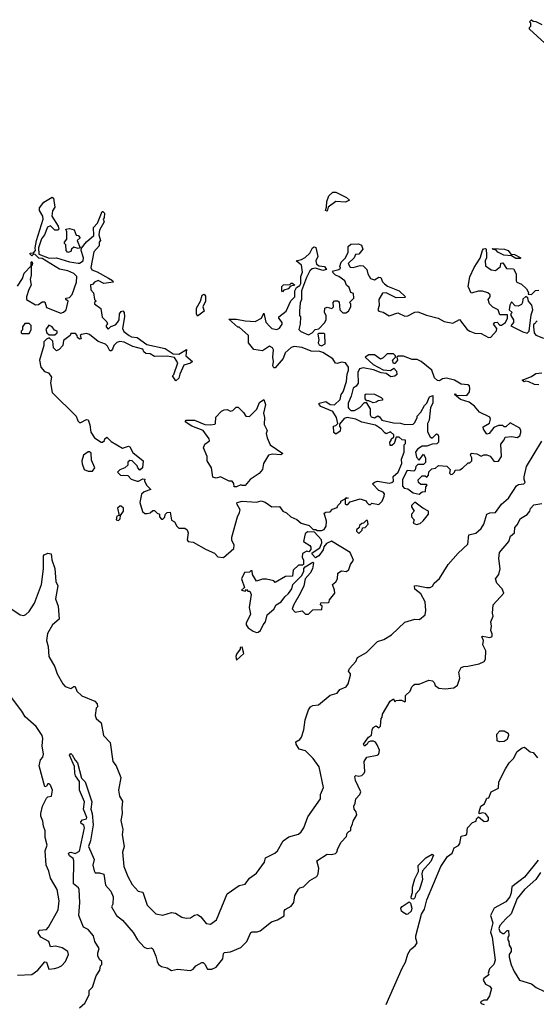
# Model space of a CAD drawing. Extents: x 2210602 to 2357277, y 510288 to 673808.
# Tile 287 of 464: x 2303980 to 2307568, y 588408 to 595250. Entities that reach past the tile are written whole.
import ezdxf

# ---------------------------------------------------------------- set-up
doc = ezdxf.new("R2010")
doc.units = 0

msp = doc.modelspace()

# ---------------------------------------------------------------- linework, layer by layer
at = {"layer": '0CON05XD'}
for points in [[(2307627.7, 595087.7), (2307520, 595185), (2307520, 595195), (2307530, 595205), (2307530, 595225), (2307520, 595235), (2307535, 595250), (2307545, 595240), (2307565, 595237.5), (2307605, 595217.5)], [(2306115, 593920), (2306102.5, 593925), (2306111.7, 593948.3), (2306113, 593987), (2306127.5, 594025), (2306155, 594052.5), (2306175, 594052.5), (2306250, 594015), (2306270, 593995), (2306243, 593983), (2306175, 593987.5), (2306121.7, 593948.3), (2306115, 593920)], [(2303965, 593397.5), (2303998.3, 593451.7), (2304011.7, 593488.3), (2304060, 593540), (2304060, 593565), (2304065, 593570), (2304070, 593555), (2304065, 593540), (2304060, 593540), (2304060, 593475), (2304052.5, 593445), (2304060, 593405), (2304042.5, 593375), (2304027.5, 593325), (2304027.5, 593305), (2304089.3, 593269.3), (2304109.5, 593270.5), (2304135, 593290), (2304155, 593290), (2304165, 593250), (2304265, 593210), (2304285, 593217.5), (2304302.5, 593235), (2304317.5, 593295), (2304300, 593305), (2304300, 593315), (2304325, 593320), (2304345, 593340), (2304373.3, 593425), (2304376.1, 593466.1), (2304356.2, 593486.2), (2304315, 593503.8), (2304256.4, 593516.4), (2304135, 593590), (2304113, 593593), (2304088.3, 593618.3), (2304075, 593620), (2304065, 593610), (2304051.7, 593621.7), (2304051.7, 593628.3), (2304075, 593630), (2304090, 593645), (2304087.5, 593665), (2304096.7, 593715), (2304144, 593865), (2304140, 593885), (2304116.7, 593925), (2304118.3, 593941.7), (2304147, 593983), (2304205, 594016.7), (2304215, 594010), (2304223.6, 593946.4), (2304208.3, 593921.7), (2304202.5, 593885), (2304247.5, 593815), (2304252.5, 593795), (2304245, 593787.5), (2304225, 593787.5), (2304195, 593816.7), (2304172.7, 593807.3), (2304151.2, 593755), (2304132.3, 593727.7), (2304110, 593665), (2304111.7, 593621.7), (2304183.6, 593593.6), (2304235, 593596.2), (2304325, 593566.7), (2304385, 593557.5), (2304395, 593557.5), (2304420, 593575), (2304423.3, 593595), (2304407.5, 593645), (2304408.3, 593661.7), (2304443.6, 593706.4), (2304495, 593750), (2304493.3, 593805), (2304520, 593835), (2304553, 593917), (2304558.3, 593918.3), (2304570, 593905), (2304567, 593873), (2304560, 593865), (2304567.5, 593845), (2304533, 593787), (2304530, 593755), (2304540, 593715), (2304532.5, 593705), (2304531.7, 593678.3), (2304494.1, 593635.9), (2304473, 593527), (2304481.7, 593511.7), (2304518.8, 593498.8), (2304597.5, 593455), (2304625, 593437.5), (2304630, 593425), (2304565, 593417.5), (2304525, 593436.7), (2304500, 593425), (2304485, 593410), (2304471.7, 593408.3), (2304473, 593373), (2304491.7, 593351.7), (2304500, 593305), (2304510, 593295), (2304500, 593285), (2304500, 593275), (2304543.6, 593243.6), (2304553, 593183), (2304585, 593150), (2304590, 593135), (2304580, 593125), (2304580, 593115), (2304595, 593100), (2304611.7, 593118.3), (2304645, 593130), (2304660, 593145), (2304670, 593165), (2304672.5, 593205), (2304685, 593222.5), (2304696.7, 593226.7), (2304706.4, 593216.4), (2304706.7, 593185), (2304693.3, 593105), (2304703.6, 593083.6), (2304740, 593055), (2304757, 593047), (2304795, 593042.5), (2304863.8, 592993.8), (2304990, 592965), (2305045, 592927.5), (2305085, 592926.7), (2305138.3, 592958.3), (2305133.9, 592913.9), (2305180, 592875), (2305165.9, 592864.1), (2305120.5, 592849.5), (2305093, 592787), (2305085, 592760), (2305065, 592740), (2305040, 592775), (2305050, 592785), (2305078.8, 592865), (2305055, 592902.5), (2305003, 592913), (2304915, 592910), (2304887, 592927), (2304855, 592930), (2304841.7, 592941.7), (2304835, 592960), (2304765, 592978.8), (2304705, 593008.8), (2304675, 593013.8), (2304655, 593006.7), (2304633.9, 592986.1), (2304625, 592960), (2304615, 592950), (2304605, 592950), (2304590.7, 592980.7), (2304576.2, 592996.2), (2304523.9, 593013.9), (2304465, 593063.3), (2304445, 593068.8), (2304408.3, 593061.7), (2304400, 593055), (2304407.5, 593032.5), (2304395, 593030), (2304381.7, 593041.7), (2304380, 593055), (2304368.3, 593068.3), (2304335, 593070), (2304330, 593055), (2304285, 593020), (2304280, 592985), (2304255, 592957.5), (2304235, 592950), (2304215, 592970), (2304210, 593015), (2304185, 593040), (2304165, 593030), (2304148.3, 593011.7), (2304147.5, 592985), (2304117.5, 592885), (2304127.5, 592835), (2304152.5, 592805), (2304180, 592795), (2304200, 592765), (2304193.6, 592726.4), (2304205, 592660), (2304372.5, 592495), (2304383.3, 592463.3), (2304395, 592450), (2304405, 592450), (2304445, 592472.5), (2304455, 592470), (2304466.7, 592435), (2304473.6, 592383.6), (2304500, 592345), (2304545, 592313.3), (2304555, 592313.3), (2304570, 592325), (2304571.7, 592338.3), (2304585, 592350), (2304615, 592320), (2304693.6, 592273.6), (2304735, 592287.5), (2304745, 592282.5), (2304765, 592242.5), (2304836.7, 592185), (2304832.5, 592135), (2304815, 592120), (2304800, 592135), (2304795, 592150), (2304760, 592185), (2304745, 592187.5), (2304730, 592175), (2304730, 592155), (2304710, 592135), (2304675, 592122.5), (2304660, 592105), (2304680, 592085), (2304731.7, 592081.7), (2304755, 592057.5), (2304795, 592042.5), (2304805, 592042.5), (2304835, 592060), (2304848.3, 592058.3), (2304847.5, 592045), (2304860, 592015), (2304890, 591985), (2304845, 591970), (2304826.1, 591953.9), (2304813.3, 591895), (2304831.7, 591831.7), (2304848.3, 591818.3), (2304865, 591817.5), (2304887, 591823), (2304905, 591840), (2304915, 591840), (2304935, 591820), (2304950, 591815), (2304950, 591795), (2304965, 591780), (2304975, 591780), (2304985, 591790), (2304992.5, 591815), (2305003.6, 591826.4), (2305025, 591827.5), (2305033, 591773), (2305055, 591760), (2305070.7, 591730.7), (2305085, 591717.5), (2305126.4, 591716.4), (2305142.5, 591705), (2305150, 591685), (2305143.3, 591635), (2305150, 591625), (2305185, 591620), (2305275, 591567.5), (2305333.6, 591543.6), (2305356.4, 591516.4), (2305395, 591513.8), (2305466.7, 591575), (2305469.3, 591599.3), (2305453.9, 591633.9), (2305453.3, 591655), (2305492.5, 591795)], [(2304315, 593632.5), (2304302.5, 593645), (2304300, 593685), (2304290, 593695), (2304290, 593705), (2304307.5, 593725), (2304307.5, 593775), (2304300, 593795), (2304325, 593800), (2304359.3, 593789.3), (2304371.7, 593751.7), (2304385, 593750), (2304400, 593735), (2304380, 593715), (2304400, 593665), (2304385, 593660), (2304355, 593670), (2304340, 593655), (2304335, 593640), (2304315, 593632.5)], [(2305492.5, 591795), (2305507.5, 591825), (2305510, 591845), (2305487.5, 591885), (2305490, 591895), (2305525, 591903.8), (2305625, 591896.2), (2305656.1, 591906.1), (2305685, 591896.7), (2305730, 591865), (2305785, 591867.5), (2305807.5, 591835), (2305833.6, 591823.6), (2305862.5, 591795), (2305905, 591776.7), (2305935, 591752.5), (2305990, 591735), (2306018.3, 591708.3), (2306037, 591707), (2306045, 591700), (2306075, 591700), (2306095, 591707.5), (2306109.3, 591730.7), (2306110, 591765), (2306095, 591820), (2306105, 591827.5), (2306135, 591830), (2306151.7, 591848.3), (2306185, 591860), (2306190, 591875), (2306210, 591895), (2306210, 591905), (2306240, 591920), (2306245, 591930), (2306260, 591925), (2306240, 591920), (2306240, 591885), (2306245, 591880), (2306258.3, 591881.7), (2306275, 591900), (2306345, 591920), (2306387, 591907), (2306390, 591895), (2306405, 591880), (2306415, 591880), (2306425, 591890), (2306475, 591880), (2306496.1, 591903.9), (2306511.7, 591938.3), (2306512.5, 591955), (2306505, 591967.5), (2306475, 591977.5), (2306430, 592025), (2306443, 592037), (2306465, 592042.5), (2306545, 592030), (2306565, 592033.3), (2306575, 592042.5), (2306572.5, 592075), (2306607.5, 592105), (2306633.3, 592165), (2306632.5, 592195), (2306650, 592245), (2306650, 592295), (2306660, 592305), (2306658.3, 592328.3), (2306635, 592330), (2306615, 592350), (2306595, 592350), (2306580, 592305), (2306565, 592290), (2306551.7, 592291.7), (2306550, 592315), (2306560, 592325), (2306560, 592335), (2306578.3, 592351.7), (2306577.5, 592365), (2306555, 592386.7), (2306525, 592372.5), (2306515, 592380), (2306492.5, 592405), (2306451.7, 592431.7), (2306355, 592453.3), (2306315, 592473.3), (2306255, 592486.2), (2306232.3, 592477.7), (2306201.7, 592438.3), (2306200, 592425), (2306207.5, 592415), (2306205, 592390), (2306175, 592370), (2306161.7, 592381.7), (2306160, 592425), (2306175, 592430), (2306190, 592445), (2306180, 592485), (2306155, 592527.5), (2306071.7, 592561.7), (2306060, 592575), (2306060, 592585), (2306105, 592596.7), (2306135, 592576.7), (2306165, 592573.3), (2306205, 592610), (2306212.5, 592645), (2306225.9, 592664.1), (2306250, 592735), (2306254.3, 592785.7), (2306263.8, 592815), (2306263.3, 592835), (2306242.5, 592865), (2306215, 592871.2), (2306185, 592860), (2306173, 592863), (2306155, 592892.5), (2306085, 592936.7), (2306063.6, 592943.6), (2306005, 592946.7), (2305942.3, 592972.3), (2305885, 592980), (2305865, 592972.5), (2305822.5, 592935), (2305810, 592895), (2305755, 592830), (2305745, 592830), (2305737.5, 592845), (2305743.3, 592875), (2305737.5, 592905), (2305742.5, 592955), (2305735, 592970), (2305715, 592982.5), (2305665, 592950), (2305605, 592957.5), (2305570, 593005), (2305570, 593055), (2305503, 593113), (2305493.9, 593113.9), (2305431.7, 593168.3), (2305485, 593170), (2305545, 593157.5), (2305615, 593152.5), (2305660, 593175), (2305675, 593210), (2305688.3, 593148.3), (2305717, 593117), (2305730, 593105), (2305765, 593097.5), (2305785, 593107.5), (2305802.5, 593135), (2305802.5, 593145), (2305780, 593175), (2305780, 593185), (2305830, 593225), (2305863.3, 593296.7), (2305890, 593325), (2305890, 593365), (2305901.7, 593388.3), (2305926.4, 593403.6), (2305933, 593417), (2305932.5, 593465), (2305943.3, 593495), (2305937.5, 593545), (2305900, 593575), (2305937, 593583), (2305963, 593597), (2305995, 593627.5), (2306013.3, 593665), (2306025, 593672.5), (2306037, 593667), (2306050, 593605), (2306036.4, 593573.6), (2306041.7, 593551.7), (2306060.7, 593540.7), (2306096.1, 593536.1), (2306110, 593515), (2306085, 593506.7), (2306035, 593523.3), (2306010.5, 593519.5), (2305995.9, 593504.1), (2305972, 593458), (2305936.7, 593365), (2305937.5, 593305), (2305927, 593283), (2305922.5, 593225), (2305922.5, 593195), (2305930, 593185), (2305926.7, 593135), (2305918.3, 593098.3), (2305933, 593083), (2305985, 593060), (2306010, 593075), (2306031.7, 593098.3), (2306058.3, 593101.7), (2306096.4, 593143.6), (2306107.5, 593165), (2306107.5, 593195), (2306097.5, 593215), (2306100, 593245), (2306115, 593252.5), (2306147, 593243), (2306160, 593255), (2306157.5, 593285), (2306165, 593297.5), (2306187, 593297), (2306198.3, 593288.3), (2306202.5, 593235), (2306225, 593213.8), (2306245, 593213.8), (2306262.5, 593225), (2306280, 593255), (2306280, 593275), (2306270, 593285), (2306300, 593315), (2306298.3, 593348.3), (2306280, 593355), (2306268.3, 593388.3), (2306250, 593405), (2306237.5, 593435), (2306196.1, 593466.1), (2306172.5, 593475), (2306152.5, 593495), (2306160, 593505), (2306196.4, 593513.6), (2306207, 593523), (2306203.3, 593535), (2306213.3, 593565), (2306242.5, 593595), (2306260, 593635), (2306260, 593675), (2306280.7, 593689.3), (2306333, 593693), (2306353, 593683), (2306362.5, 593655), (2306335, 593620), (2306311.7, 593618.3), (2306302.5, 593595), (2306260, 593555), (2306275, 593530), (2306295, 593527.5), (2306345, 593542.5), (2306365, 593540), (2306390, 593515), (2306397.5, 593485), (2306415, 593452.5), (2306445, 593443.3), (2306475, 593460), (2306488.3, 593458.3), (2306499.3, 593429.3), (2306512.5, 593415), (2306535, 593398.8), (2306615, 593366.2), (2306660, 593325), (2306655, 593320), (2306595, 593317.5), (2306525, 593351.2), (2306499.3, 593350.7), (2306474, 593305), (2306476.7, 593265), (2306467.5, 593235), (2306473.6, 593223.6), (2306505, 593216.7), (2306545, 593191.2), (2306605, 593213.3), (2306655, 593188.8), (2306675, 593191.2), (2306725, 593217.5), (2306745, 593220), (2306805, 593196.7), (2306886.4, 593176.4), (2306927.5, 593152.5), (2306988.3, 593141.7), (2307035, 593167.5), (2307088, 593098), (2307105, 593086.2), (2307141.7, 593071.7), (2307185, 593068.8), (2307235, 593041.2), (2307252.5, 593045), (2307291.7, 593088.3), (2307292.5, 593105), (2307270, 593135), (2307280, 593145), (2307295, 593147.5), (2307315, 593127.5), (2307325, 593127.5), (2307352.5, 593145), (2307367.5, 593175), (2307368.3, 593198.3), (2307315, 593200), (2307302.5, 593235), (2307265, 593253.3), (2307242.5, 593275), (2307232.5, 593305), (2307247.5, 593325), (2307248.3, 593338.3), (2307231.7, 593351.7), (2307195, 593362.5), (2307165, 593363.3), (2307115, 593350), (2307093.8, 593395), (2307106.2, 593463.8), (2307135, 593527.5), (2307178, 593592), (2307193, 593647), (2307201.7, 593658.3), (2307215, 593660), (2307220, 593655), (2307222.5, 593615), (2307222.5, 593595), (2307212.5, 593575), (2307215, 593540), (2307255, 593512.5), (2307285, 593507.5), (2307320, 593535), (2307321.7, 593558.3), (2307335, 593560), (2307361.7, 593521.7), (2307408.3, 593518.3), (2307427.5, 593485), (2307427.5, 593435), (2307432.5, 593425), (2307465, 593412.5), (2307499.3, 593379.3), (2307512.5, 593355), (2307511.7, 593341.7), (2307535, 593340), (2307561.7, 593368.3), (2307585, 593370)], [(2307455, 593590), (2307425, 593590), (2307395, 593610), (2307343, 593613), (2307300, 593635), (2307288.3, 593648.3), (2307260, 593655), (2307265, 593660), (2307346.4, 593656.4), (2307372.5, 593645), (2307391.7, 593621.7), (2307415, 593617.5), (2307460, 593595), (2307455, 593590)], [(2305805, 593360), (2305800, 593365), (2305800, 593395), (2305811.7, 593408.3), (2305855, 593410), (2305865, 593420), (2305875, 593420), (2305890, 593405), (2305861.7, 593398.3), (2305845, 593380), (2305815, 593370), (2305805, 593360)], [(2305215, 593190), (2305207.5, 593205), (2305207.5, 593245), (2305236, 593294), (2305247.5, 593335), (2305261.7, 593341.7), (2305269.3, 593329.3), (2305271.2, 593295), (2305252.5, 593255), (2305260, 593225), (2305215, 593190)], [(2307505, 593072.5), (2307517.5, 593085), (2307531.7, 593198.3), (2307543.3, 593235), (2307537, 593267), (2307513, 593293), (2307508.3, 593318.3), (2307495, 593327.5), (2307473, 593307), (2307472.5, 593285), (2307465, 593270), (2307441.7, 593258.3), (2307421.7, 593261.7), (2307395, 593290), (2307383, 593267), (2307380, 593235), (2307400, 593215), (2307390, 593205), (2307390, 593195), (2307410, 593165), (2307410, 593145), (2307391.7, 593121.7), (2307475, 593080), (2307505, 593072.5)], [(2304045, 593070), (2304060, 593095), (2304060, 593125), (2304045, 593140), (2304015, 593140), (2304000, 593115), (2304000, 593095), (2303990, 593085), (2303990, 593075), (2303995, 593070), (2304045, 593070)], [(2307573.6, 593156.4), (2307555, 593137.5), (2307548.3, 593131.7), (2307547.5, 593115), (2307552.5, 593075), (2307565, 593057.5), (2307618, 593038)], [(2304225, 593060), (2304240, 593075), (2304240, 593085), (2304221.7, 593091.7), (2304206.4, 593116.4), (2304181.7, 593128.3), (2304162.5, 593097.5), (2304167.5, 593075), (2304185, 593060), (2304225, 593060)], [(2306075, 592983.3), (2306101.7, 592998.3), (2306100, 593065), (2306095, 593070), (2306055, 593070), (2306050, 593065), (2306056.7, 593025), (2306053.8, 593003.8), (2306060.7, 592990.7), (2306075, 592983.3)], [(2306755, 591953.3), (2306775, 591970), (2306798.3, 591971.7), (2306800, 592005), (2306810, 592015), (2306805, 592020), (2306765, 592020), (2306750, 592035), (2306748.3, 592051.7), (2306775, 592080), (2306795, 592080), (2306808.3, 592071.7), (2306820, 592085), (2306821.7, 592108.3), (2306841.7, 592128.3), (2306866.7, 592133.3), (2306888.3, 592151.7), (2306946.4, 592146.4), (2306970, 592125), (2306965, 592100), (2306975, 592090), (2306985, 592092.5), (2307000, 592105), (2307005, 592120), (2307037, 592123), (2307055, 592132.5), (2307095, 592170), (2307105, 592170), (2307120, 592185), (2307120, 592205), (2307110, 592225), (2307115, 592237.5), (2307155, 592232.5), (2307185, 592217.5), (2307203.6, 592226.4), (2307225, 592226.7), (2307246.4, 592216.4), (2307275, 592180), (2307305, 592182.5), (2307326.7, 592215), (2307320.7, 592299.3), (2307345, 592330), (2307351.7, 592348.3), (2307395, 592352.5), (2307435, 592346.2), (2307452.3, 592357.7), (2307459.2, 592380.8), (2307461.2, 592395), (2307452.7, 592412.7), (2307385, 592447.5), (2307355, 592420), (2307345, 592420), (2307335, 592430), (2307305, 592430), (2307273, 592417), (2307240, 592375), (2307225, 592370), (2307200, 592405), (2307198.3, 592421.7), (2307243, 592447), (2307250, 592475), (2307245, 592487.5), (2307173.9, 592523.9), (2307138.8, 592565), (2307102.3, 592592.3), (2307041.7, 592611.7), (2307000, 592645), (2307005, 592650), (2307010, 592640), (2307085, 592637.5), (2307102.5, 592665), (2307106.7, 592685), (2307102.5, 592705), (2307093, 592713), (2307045, 592717.5), (2307000, 592745), (2306945, 592760), (2306915, 592753.3), (2306895, 592740), (2306881.7, 592741.7), (2306861.7, 592761.7), (2306842.5, 592815), (2306767.5, 592875), (2306739.3, 592889.3), (2306705, 592888), (2306645, 592911.2), (2306608.3, 592911.7), (2306600, 592905), (2306602.5, 592885), (2306597.5, 592875), (2306585, 592860), (2306575, 592860), (2306570, 592885), (2306590, 592905), (2306590, 592915), (2306575, 592927.5), (2306533, 592927), (2306505, 592900), (2306485, 592890), (2306445, 592920), (2306405, 592920), (2306380, 592905), (2306435, 592853.3), (2306505, 592817.5), (2306555, 592812.5), (2306578.3, 592828.3), (2306597, 592807), (2306600, 592785), (2306585, 592772.5), (2306558.3, 592768.3), (2306525, 592792.5), (2306490, 592795), (2306436.4, 592816.4), (2306365, 592830), (2306340, 592825), (2306328.3, 592798.3), (2306330, 592725), (2306316.4, 592703.6), (2306295, 592690), (2306282.5, 592635), (2306261.2, 592585), (2306260, 592555), (2306265, 592547.5), (2306280, 592535), (2306305, 592533.3), (2306342.5, 592555), (2306375, 592590), (2306385, 592590), (2306413.3, 592545), (2306413.3, 592505), (2306420.7, 592490.7), (2306445, 592482.5), (2306466.4, 592496.4), (2306479.3, 592489.3), (2306495, 592467.5), (2306575, 592447.5), (2306625, 592446.7), (2306655, 592437.5), (2306711.7, 592438.3), (2306725, 592450), (2306740, 592485), (2306740, 592495), (2306766.1, 592523.9), (2306790.7, 592569.3), (2306807.5, 592585), (2306825, 592630), (2306848.3, 592638.3), (2306850, 592585), (2306832.5, 592555), (2306823, 592467), (2306812.5, 592445), (2306812.5, 592385), (2306830.7, 592350.7), (2306845, 592342.5), (2306875, 592372.5), (2306886.2, 592366.2), (2306887.5, 592355), (2306887.5, 592315), (2306877, 592303), (2306845, 592300), (2306807.5, 592287.5), (2306775, 592287.5), (2306743.3, 592265), (2306727.5, 592245), (2306735, 592210), (2306755, 592190), (2306785, 592230), (2306797.5, 592205), (2306797.5, 592172.5), (2306785, 592160), (2306745, 592160), (2306730, 592145), (2306727, 592123), (2306717.5, 592112.5), (2306671.7, 592118.3), (2306637.5, 592055), (2306638.3, 592008.3), (2306650, 591995), (2306675, 591990), (2306712.3, 591962.3), (2306755, 591953.3)], [(2307585, 592712.5), (2307555, 592714), (2307515, 592733.3), (2307495, 592737.5), (2307483.6, 592733.6), (2307470, 592745), (2307535, 592770), (2307565, 592790.6), (2307605, 592795.7)], [(2305485, 592003.3), (2305470, 592005), (2305467, 592027), (2305455, 592042.5), (2305435, 592042.5), (2305375, 592072.5), (2305345, 592063.3), (2305321.7, 592071.7), (2305312.5, 592135), (2305282.5, 592185), (2305282.5, 592215), (2305257.5, 592275), (2305265, 592300), (2305297, 592323), (2305296.7, 592336.7), (2305255, 592396.2), (2305176.4, 592426.4), (2305130, 592455), (2305135, 592467.5), (2305195, 592467.5), (2305265, 592438), (2305305, 592433.8), (2305335, 592440), (2305340, 592445), (2305341.7, 592488.3), (2305380.7, 592529.3), (2305400.7, 592539.3), (2305421.7, 592541.7), (2305445, 592530), (2305460, 592535), (2305483, 592557), (2305497, 592557), (2305535, 592520), (2305550, 592495), (2305575, 592492.5), (2305625.8, 592544.2), (2305645, 592590), (2305675, 592610), (2305686.2, 592575), (2305673.8, 592515), (2305680, 592485), (2305677, 592437), (2305697.5, 592395), (2305692.5, 592375), (2305697.5, 592345), (2305720, 592295), (2305807.5, 592235), (2305793, 592227), (2305735, 592232), (2305707.5, 592225), (2305673.3, 592165), (2305666.2, 592125), (2305643, 592097), (2305580, 592055), (2305546.2, 592013.8), (2305523.8, 592013.8), (2305515, 592017.5), (2305485, 592003.3)], [(2306435, 592587.5), (2306405, 592602.5), (2306391.7, 592601.7), (2306380, 592615), (2306380, 592645), (2306385, 592650), (2306445, 592647.5), (2306490, 592625), (2306500, 592615), (2306500, 592605), (2306468.3, 592601.7), (2306455, 592592.5), (2306435, 592587.5)], [(2303925, 591153.3), (2303984.1, 591114.1), (2304009.3, 591110.7), (2304023.6, 591116.4), (2304045, 591137.5), (2304082.5, 591195), (2304132.5, 591325), (2304146.3, 591433.7), (2304144.2, 591525), (2304148.9, 591531.1), (2304175, 591542.5), (2304198.3, 591538.3), (2304203.9, 591496.1), (2304223, 591437), (2304230, 591345), (2304244, 591315), (2304228.8, 591225), (2304246.2, 591175), (2304253.3, 591085), (2304208.8, 591045), (2304174, 590985), (2304166.2, 590935), (2304178, 590895), (2304181.2, 590825), (2304223.9, 590753.9), (2304240, 590705), (2304278.8, 590635), (2304295, 590616.7), (2304335, 590603.3), (2304355, 590617.5), (2304365, 590617.5), (2304376.7, 590585), (2304411.2, 590551.2), (2304502.5, 590515), (2304517.5, 590495), (2304520, 590475), (2304510, 590465), (2304503.3, 590415), (2304510, 590395), (2304546.7, 590365), (2304561.2, 590275), (2304607.7, 590227.7), (2304626.1, 590096.1), (2304650, 590065), (2304683.3, 589985), (2304666, 589895), (2304673.3, 589855), (2304695, 589820), (2304690, 589775), (2304691.4, 589735), (2304682.5, 589685), (2304696.2, 589623.8), (2304691.2, 589585), (2304705.8, 589505), (2304694, 589465), (2304704, 589365), (2304730, 589295), (2304761.2, 589241.2), (2304802.5, 589195), (2304835, 589186.7), (2304865.9, 589095.9), (2304925, 589036.7), (2304975, 589027.5), (2305035, 589046.7), (2305061.7, 589041.7), (2305105, 589013.3), (2305136.1, 589006.1), (2305165, 589008.8), (2305195, 589026.7), (2305215, 589031.2), (2305238.8, 589015), (2305275, 588970), (2305305.6, 588964.4), (2305346.2, 588995), (2305421.2, 589175), (2305505, 589233.3), (2305545, 589242.5), (2305576.7, 589285), (2305625, 589320), (2305680, 589395), (2305687.5, 589425), (2305751.2, 589458.8), (2305770, 589475), (2305810, 589545), (2305848.3, 589571.7), (2305915, 589590), (2305935, 589606.2), (2305952.5, 589635), (2305980.3, 589709.7), (2306068.8, 589835), (2306068.8, 589865), (2306088.8, 589915), (2306059.1, 590059.1), (2306017.5, 590115), (2305965, 590170), (2305920.7, 590180.7), (2305900, 590215), (2305898.3, 590231.7), (2305925, 590247.5), (2305935.9, 590264.1), (2305953.3, 590315), (2305962.5, 590385), (2305986.7, 590455), (2306000, 590475), (2306015, 590483.8), (2306055, 590490), (2306135, 590556.2), (2306185, 590570), (2306203.8, 590596.2), (2306247.5, 590615), (2306260, 590635), (2306276.7, 590695), (2306277.5, 590705), (2306263.3, 590723.3), (2306269.3, 590740.7), (2306315, 590790), (2306325, 590817.5), (2306387.3, 590852.7), (2306465, 590928), (2306507.9, 590942.1), (2306561.2, 590975), (2306655, 591062.5), (2306725, 591083.3), (2306757, 591083), (2306796.4, 591113.6), (2306801.2, 591145), (2306796.2, 591205), (2306765, 591261.2), (2306725, 591293.3), (2306722.5, 591315), (2306735, 591318.8), (2306805, 591304.2), (2306830, 591305), (2306846.4, 591313.6), (2306857.5, 591335), (2306895, 591367.5), (2306956, 591465), (2307025, 591543.3), (2307092, 591605), (2307100, 591670), (2307147.6, 591682.4), (2307185.6, 591714.4), (2307202.5, 591745), (2307223.8, 591815), (2307245, 591823.8), (2307285, 591826), (2307325, 591884.2), (2307374.6, 591925.4), (2307430.3, 592009.7), (2307445, 592020), (2307480, 592025), (2307490, 592035), (2307482.5, 592055), (2307483.6, 592073.6), (2307499.2, 592145), (2307605, 592322)], [(2304485, 592113.3), (2304502.5, 592135), (2304478.3, 592188.3), (2304477, 592237), (2304465, 592247.5), (2304455, 592247.5), (2304422.5, 592225), (2304412.5, 592185), (2304413.6, 592163.6), (2304427.5, 592125), (2304455, 592113.8), (2304485, 592113.3)], [(2304395, 588383.8), (2304432.5, 588415), (2304462.5, 588475), (2304462.5, 588505), (2304485, 588527.5), (2304510, 588605), (2304537.5, 588645), (2304540, 588675), (2304550, 588685), (2304550, 588705), (2304535, 588720), (2304523.3, 588745), (2304522.5, 588765), (2304532.5, 588795), (2304501.2, 588845), (2304493.3, 588885), (2304455, 588928.8), (2304423.3, 588945), (2304390.8, 589025), (2304398.1, 589115), (2304393.8, 589205), (2304387.7, 589217.7), (2304352.5, 589245), (2304356.1, 589406.1), (2304351.2, 589421.2), (2304325, 589440.8), (2304320, 589455), (2304325, 589464), (2304335, 589465.7), (2304365, 589456.2), (2304395, 589473.3), (2304430, 589635), (2304425, 589652.5), (2304407.5, 589665), (2304403.8, 589675), (2304415, 589688.8), (2304444, 589696), (2304447.1, 589705), (2304422.9, 589765), (2304431.1, 589815), (2304395.6, 589895), (2304395.9, 589955.9), (2304368.1, 589995), (2304362.1, 590015), (2304359.6, 590059.6), (2304325, 590140), (2304335, 590150), (2304345, 590142), (2304364.2, 590104.2), (2304382, 590085), (2304409.5, 589979.5), (2304433.9, 589953.9), (2304480, 589815), (2304474.4, 589765), (2304482.5, 589735), (2304489.2, 589655), (2304471.2, 589545), (2304457.8, 589505), (2304497.5, 589415), (2304488, 589375), (2304496.7, 589335), (2304505, 589322.5), (2304535, 589322.5), (2304565, 589312.5), (2304576.2, 589235), (2304613.8, 589195), (2304630, 589155), (2304626.7, 589105), (2304617.5, 589085), (2304653.3, 589025), (2304695, 588992), (2304766.8, 588906.8), (2304797.5, 588855), (2304845, 588806.2), (2304865, 588796.2), (2304895, 588800), (2304905, 588792.5), (2304926.4, 588743.6), (2304934, 588705), (2304945, 588683.8), (2304965, 588670), (2305005, 588662.5), (2305035, 588643.3), (2305075, 588652.5), (2305166.4, 588643.6), (2305185, 588652.5), (2305203.9, 588676.1), (2305245, 588697.5), (2305255, 588697.5), (2305265, 588687.5), (2305285, 588652.5), (2305315, 588653.3), (2305345, 588666.2), (2305390, 588725), (2305395, 588760), (2305403, 588767), (2305445, 588772.5), (2305515, 588802.5), (2305556.7, 588845), (2305585, 588907.5), (2305595, 588912.5), (2305629.3, 588910.7), (2305650.7, 588919.3), (2305729.3, 588980.7), (2305770, 588995), (2305816.4, 589023.6), (2305816.7, 589055), (2305822.7, 589067.3), (2305865, 589090), (2305883.8, 589115), (2305891.2, 589165), (2305915, 589207.5), (2305925, 589217.5), (2305950, 589225), (2305995, 589267.5), (2306042.5, 589295), (2306052.5, 589315), (2306056.2, 589355), (2306043.3, 589405), (2306115, 589452.5), (2306145, 589448.8), (2306173.6, 589456.4), (2306182.5, 589465), (2306188.3, 589491.7), (2306213.3, 589535), (2306250, 589575), (2306253, 589597), (2306265, 589610), (2306280, 589615), (2306280, 589635), (2306291.7, 589661.7), (2306295, 589680), (2306321.2, 589725), (2306316.2, 589745), (2306303, 589763), (2306300, 589785), (2306310, 589805), (2306313.3, 589835), (2306342.5, 589865), (2306350, 589885), (2306312.3, 589962.3), (2306308.3, 589991.7), (2306315, 589997.5), (2306335, 589993.3), (2306355, 589997.5), (2306372.5, 590015), (2306376.7, 590025), (2306372.5, 590095), (2306390, 590125), (2306461.7, 590138.3), (2306472.5, 590145), (2306477, 590157), (2306477.5, 590175), (2306461.7, 590211.7), (2306450, 590230), (2306437, 590237), (2306415, 590237.5), (2306400, 590230), (2306392.5, 590215), (2306375, 590202.5), (2306367.5, 590215), (2306403.3, 590265), (2306422.5, 590277.5), (2306426.7, 590315), (2306435, 590332.5), (2306455, 590342.5), (2306475, 590330), (2306485, 590340), (2306490, 590395), (2306497, 590403), (2306500, 590425), (2306552.5, 590515), (2306575, 590530), (2306585, 590510), (2306595, 590520), (2306615, 590522.5), (2306631.7, 590521.7), (2306655, 590510), (2306660, 590515), (2306660, 590555), (2306692.5, 590585), (2306702.5, 590615), (2306713.6, 590626.4), (2306725, 590632.5), (2306755, 590632.5), (2306820.7, 590659.3), (2306846.1, 590656.1), (2306857.5, 590645), (2306865, 590622.5), (2306890, 590605), (2306935, 590600), (2306995, 590607.5), (2307020, 590625), (2307037.5, 590675), (2307030, 590715), (2307045, 590747.5), (2307063.6, 590756.4), (2307093, 590757), (2307170, 590775), (2307205, 590790), (2307213.9, 590806.1), (2307216.2, 590865), (2307196.7, 590905), (2307200, 590935), (2307188.3, 590961.7), (2307195, 590966.7), (2307245, 590957.5), (2307260, 590965), (2307261.7, 590981.7), (2307252.5, 591005), (2307256.7, 591035), (2307252.5, 591065), (2307267.5, 591105), (2307262.5, 591125), (2307267.5, 591185), (2307342.5, 591265), (2307330, 591295), (2307294.2, 591334.2), (2307283.3, 591365), (2307307.5, 591395), (2307316.7, 591435), (2307308, 591505), (2307313.1, 591546.9), (2307376.2, 591625), (2307389.5, 591660.5), (2307415.7, 591684.3), (2307418.3, 591721.7), (2307435, 591740), (2307457.5, 591785), (2307505, 591812.5), (2307522.5, 591835), (2307527, 591853), (2307551.2, 591878.8), (2307605, 591887.5)], [(2304665, 591770), (2304678.3, 591781.7), (2304680, 591805), (2304700, 591835), (2304700, 591855), (2304685, 591870), (2304675, 591870), (2304660, 591855), (2304670, 591805), (2304655, 591800), (2304650, 591775), (2304665, 591770)], [(2306735, 591743.3), (2306761.7, 591748.3), (2306783, 591767), (2306820, 591815), (2306820, 591835), (2306780, 591855), (2306725, 591897.5), (2306700, 591875), (2306700, 591865), (2306720, 591835), (2306700, 591815), (2306700, 591795), (2306720, 591775), (2306711.7, 591751.7), (2306735, 591743.3)], [(2306335, 591680), (2306358.3, 591701.7), (2306361.7, 591718.3), (2306378.3, 591721.7), (2306400, 591745), (2306395, 591770), (2306385, 591770), (2306368.3, 591751.7), (2306355, 591750), (2306340, 591735), (2306338.3, 591721.7), (2306320, 591705), (2306320, 591695), (2306335, 591680)], [(2305625, 590991.2), (2305635, 590993.8), (2305652.5, 591005), (2305670, 591045), (2305687.5, 591065), (2305697.5, 591115), (2305745.9, 591154.1), (2305760, 591185), (2305795.9, 591204.1), (2305820.5, 591239.5), (2305847.3, 591262.7), (2305870, 591295), (2305877.5, 591325), (2305937.5, 591385), (2305952.5, 591415), (2305952.5, 591437.5), (2305961.7, 591448.3), (2306015, 591480), (2306020, 591475), (2306013.3, 591435), (2305997.5, 591405), (2305962.5, 591365), (2305952.5, 591315), (2305928.3, 591261.7), (2305883.3, 591186.7), (2305872.5, 591155), (2305893, 591133), (2305941.7, 591141.7), (2305965, 591120), (2305985, 591120), (2306015, 591150), (2306078.3, 591151.7), (2306080, 591175), (2306070, 591185), (2306071.7, 591198.3), (2306125, 591200), (2306130, 591205), (2306131.7, 591218.3), (2306167.5, 591265), (2306167, 591287), (2306152.5, 591325), (2306176.4, 591343.6), (2306187.5, 591365), (2306190, 591405), (2306215, 591420), (2306250, 591415), (2306265, 591430), (2306276.4, 591463.6), (2306297.5, 591495), (2306275, 591546.7), (2306145, 591626.7), (2306110.7, 591609.3), (2306093, 591587), (2306087.5, 591565), (2306057.5, 591525), (2306035, 591510), (2306010, 591535), (2306010, 591545), (2306065, 591580), (2306077.5, 591615), (2306076.4, 591636.4), (2306028.3, 591688.3), (2305978.3, 591691.7), (2305963, 591677), (2305950, 591625), (2305995.9, 591595.9), (2306002.5, 591585), (2306001.7, 591568.3), (2305987.5, 591552.5), (2305973, 591557), (2305945, 591540), (2305942.5, 591515), (2305950, 591495), (2305950, 591465), (2305945, 591460), (2305915, 591460), (2305880, 591425), (2305875, 591382.5), (2305825, 591380), (2305755, 591340), (2305745, 591350), (2305693, 591363), (2305665, 591361.2), (2305625, 591347.5), (2305597.5, 591395), (2305595, 591420), (2305585, 591420), (2305575, 591410), (2305541.7, 591408.3), (2305520, 591365), (2305540, 591305), (2305520, 591285), (2305545, 591280), (2305555, 591290), (2305565, 591280), (2305578.3, 591278.3), (2305586.7, 591256.7), (2305573.3, 591165), (2305581.7, 591118.3), (2305553.6, 591056.4), (2305553.8, 591045), (2305567.5, 591025), (2305601.7, 591001.7), (2305625, 590991.2)], [(2305485, 590800), (2305537.5, 590845), (2305525, 590890), (2305511.7, 590888.3), (2305510, 590875), (2305485, 590840), (2305480, 590825), (2305485, 590800)], [(2303965, 588610), (2304065, 588616), (2304105, 588644.2), (2304155, 588702.5), (2304165, 588700), (2304181.7, 588651.7), (2304222, 588658), (2304247.3, 588662.7), (2304270, 588675), (2304298.8, 588705), (2304320, 588755), (2304313.3, 588775), (2304275, 588800.6), (2304227.7, 588812.3), (2304195, 588807.5), (2304182, 588845), (2304126.7, 588875), (2304107.5, 588905), (2304115, 588922.5), (2304165, 588927.5), (2304180, 588945), (2304247.3, 589065), (2304253.4, 589126.6), (2304241.2, 589205), (2304193.6, 589285), (2304182.2, 589332.2), (2304163.5, 589375), (2304156.7, 589475), (2304170, 589515), (2304157, 589567), (2304156.2, 589613.8), (2304144.3, 589645), (2304141.2, 589681.2), (2304126.2, 589715), (2304126, 589735), (2304137.5, 589785), (2304165, 589840), (2304175, 589850), (2304200, 589855), (2304206.7, 589895), (2304195, 589930), (2304185, 589940), (2304175, 589940), (2304166.4, 589923.6), (2304155, 589920), (2304114, 590065), (2304125, 590106.7), (2304140, 590125), (2304146.4, 590146.4), (2304136.9, 590205), (2304141.2, 590255), (2304136.9, 590276.9), (2304095, 590337.5), (2304016.9, 590405), (2303995.4, 590445.4), (2303915, 590550)], [(2307311.2, 590231.2), (2307295, 590240), (2307294.4, 590285), (2307315, 590307.5), (2307345, 590308), (2307371.7, 590291.7), (2307374, 590275), (2307365, 590247.5), (2307345, 590234), (2307311.2, 590231.2)], [(2306524.1, 588405.9), (2306635, 588660), (2306659.1, 588700.9), (2306675, 588756.7), (2306695, 588790), (2306726.7, 588815), (2306740, 588835), (2306730, 588865), (2306731.2, 588885), (2306770, 589035), (2306791.9, 589068.1), (2306806.2, 589135), (2306903.9, 589365), (2306950.8, 589435), (2306982.5, 589457.5), (2306997.5, 589495), (2307028.3, 589511.7), (2307036.2, 589525), (2307045, 589577.5), (2307075, 589582.5), (2307085, 589590), (2307090, 589635), (2307125, 589672.5), (2307149.3, 589680.7), (2307153, 589697), (2307165, 589710), (2307205, 589678), (2307225, 589680), (2307235, 589687.5), (2307236, 589705), (2307215, 589733.3), (2307195, 589737.5), (2307171.7, 589731.7), (2307170, 589745), (2307183.3, 589785), (2307208.3, 589801.7), (2307225, 589840), (2307238.3, 589841.7), (2307253.3, 589885), (2307305, 589910), (2307306.2, 589955), (2307354.3, 590045), (2307380, 590085), (2307409.2, 590115), (2307435, 590164), (2307469.3, 590190.7), (2307485.9, 590195.9), (2307525, 590163.3), (2307545, 590157.5), (2307575, 590121.2)], [(2306715, 589137.5), (2306701.7, 589141.7), (2306697.5, 589155), (2306707.5, 589185), (2306707, 589223), (2306725, 589280), (2306749.3, 589330.7), (2306748.3, 589371.7), (2306800, 589425), (2306845, 589452.5), (2306852.5, 589445), (2306835, 589400), (2306777.5, 589335), (2306772.5, 589315), (2306777.1, 589275), (2306766.7, 589235), (2306755, 589202), (2306730, 589175), (2306725, 589147.5), (2306715, 589137.5)], [(2307580.3, 589409.7), (2307485, 589290.6), (2307398.6, 589225), (2307393.6, 589183.6), (2307384.6, 589155), (2307355, 589119.5), (2307275.8, 589075), (2307250, 589025), (2307264.7, 588975), (2307248.4, 588908.4), (2307260, 588875), (2307282.5, 588715), (2307272.5, 588685), (2307242.5, 588655), (2307233.3, 588625), (2307237, 588613), (2307203.6, 588586.4), (2307197.5, 588575), (2307215, 588547.5), (2307243, 588533), (2307257.5, 588517.5), (2307242.3, 588467.7), (2307225, 588437.5), (2307203.6, 588436.4), (2307180, 588425), (2307183.9, 588413.9), (2307206.4, 588406.4)], [(2307595.6, 589325), (2307563.6, 589276.4), (2307485, 589205.6), (2307435, 589142.5), (2307393.9, 589036.1), (2307355, 589002.5), (2307315, 588955.8), (2307308.1, 588935), (2307315, 588913.8), (2307335, 588900), (2307345, 588900), (2307365, 588920), (2307375, 588920), (2307377.5, 588885), (2307370, 588875), (2307370, 588855), (2307377.5, 588845), (2307378.3, 588818.3), (2307392.5, 588795), (2307392.5, 588775), (2307380, 588755), (2307378.8, 588735), (2307392.5, 588682.5), (2307413.1, 588635), (2307450, 588575), (2307535, 588550), (2307567.5, 588525), (2307625, 588496.4)], [(2306665, 589032.5), (2306642.5, 589045), (2306632.5, 589055), (2306627.5, 589075), (2306635, 589087.5), (2306685, 589120), (2306695, 589110), (2306704, 589075), (2306697.5, 589055), (2306675, 589033.3), (2306665, 589032.5)]]:
    msp.add_lwpolyline(points, dxfattribs=at)

doc.saveas('drawing.dxf')
